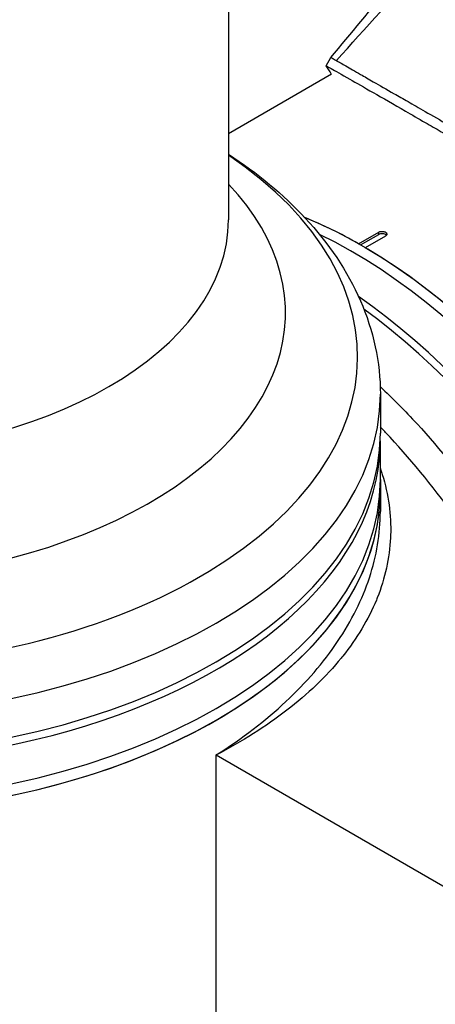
# Model space of a CAD drawing. Header units: millimetres. Extents: x 0 to 4378, y 0 to 2397.
# Tile 294 of 322: x 2654 to 2698, y 988 to 1092. Entities that reach past the tile are written whole.
import ezdxf

# ---------------------------------------------------------------- set-up
doc = ezdxf.new("R2010")
doc.units = ezdxf.units.MM
doc.header["$LTSCALE"] = 0.2
doc.layers.add('01_Object Line', color=4, linetype='Continuous')

# ---------------------------------------------------------------- blocks, each defined once
blk = doc.blocks.new('A$C92b2c99e')
for p, q in [((-61.93, 499.57), (-61.93, 211.32)), ((-51.64, 227.54), (-51.14, 228.4)), ((-61.93, 220.42), (-51.09, 226.68)), ((-51.1, 226.69), (-51.09, 226.68)), ((-48.22, 208.79), (-46.1, 210.01)), ((-48.01, 208.67), (-46.1, 209.77)), ((-45.4, 209.61), (-47.52, 208.38)), ((-46.1, 209.77), (-46.1, 210.01)), ((-45.93, 192.95), (-45.93, 188.87)), ((-45.93, 183.97), (-45.93, 188.05)), ((-45.93, 183.97), (-45.93, 182.74)), ((-45.93, 182.74), (-45.93, 180.62)), ((-51.23, 163.83), (-51.23, 163.83)), ((-50.76, 164.35), (-50.76, 164.35)), ((-63.22, 103.38), (-63.22, 154.98)), ((-63.22, 154.98), (-18.53, 129.18))]:
    blk.add_line(p, q)
for centre, major_axis, start_param, end_param in [((-104.93, 196.87), (56.6, 0), 2.433675, 6.991103), ((-104.93, 201.52), (49, 0), 2.641527, 6.783251), ((-47.87, 160.41), (-29.5, 51.1), 5.506262, 5.642513), ((-47.87, 160.41), (29.5, -51.1), 0, 2.500921), ((-104.93, 211.32), (43, 0), 3.141593, 6.283185), ((-48.93, 159.8), (29.5, -51.1), 0, 2.437853), ((-48.93, 159.8), (29.5, -51.1), 0, 2.437853), ((-45.75, 209.56), (-0.5, 0), 3.580142, 5.497787), ((-47.87, 160.41), (29.5, -51.1), 0, 2.34772), ((-52.47, 157.76), (29.5, -51.1), 6.2712, 8.537462), ((-53.17, 157.35), (29.5, -51.1), 0, 2.223798), ((-104.93, 192.95), (59, 0), 3.141593, 6.283185), ((-104.93, 188.87), (59, 0), 3.141593, 6.283185), ((-104.93, 188.05), (59, 0), 3.129608, 6.29517), ((-104.93, 183.97), (59, 0), 3.141593, 6.283185), ((-104.93, 183.97), (59, 0), 3.141593, 6.283185), ((-104.93, 182.74), (59, 0), 3.141593, 6.283185), ((-104.93, 182.74), (59, 0), 3.935465, 6.283185), ((-69.23, 148.08), (-27.5, 47.63), 4.902585, 4.902589), ((-69.58, 147.88), (27.25, -47.2), 1.753181, 1.75319), ((-69.58, 147.88), (-21.65, 37.51), 4.827155, 4.827157)]:
    blk.add_ellipse(centre, major_axis=major_axis, ratio=0.57735, start_param=start_param, end_param=end_param)
for points in [[(-51.14, 228.4), (-46.93, 233.47), (-42.66, 238.56), (-38.33, 243.7)], [(-50.56, 228.08), (-47.5, 231.51), (-44.37, 234.94), (-41.14, 238.36)], [(-51.1, 226.69), (-51.28, 226.97), (-51.46, 227.25), (-51.64, 227.54)]]:
    blk.add_open_spline(points, degree=3)
for points, knots in [([(-51.14, 228.4), (-51.14, 228.4), (-51.13, 228.4), (-51.09, 228.38), (-51.03, 228.35), (-50.89, 228.27), (-50.84, 228.24), (-50.74, 228.18), (-50.71, 228.16), (-50.65, 228.13), (-50.64, 228.12), (-50.6, 228.1), (-50.58, 228.09), (-50.56, 228.08)], [-0.9883084, -0.9883084, -0.9883084, -0.9883084, -0.8079859, -0.8079859, -0.4041053, -0.4041053, -0.2021492, -0.2021492, -0.1011954, -0.1011954, -0.0507175, -0.0507175, 0, 0, 0, 0]), ([(-50.56, 228.08), (-50.56, 228.08), (-50.55, 228.07), (-50.53, 228.06), (-50.52, 228.06), (-50.49, 228.04), (-50.48, 228.03), (-50.43, 228), (-50.39, 227.98), (-50.28, 227.92), (-50.21, 227.88), (-49.95, 227.74), (-49.77, 227.63), (-49.13, 227.27), (-48.62, 226.97), (-47.61, 226.39), (-47.16, 226.14), (-46.02, 225.48), (-45.29, 225.06), (-44.01, 224.33), (-43.53, 224.05), (-42.74, 223.6), (-42.46, 223.44), (-41.86, 223.1), (-41.55, 222.91), (-40.45, 222.28), (-39.63, 221.81), (-37.91, 220.82), (-37.03, 220.31), (-35.17, 219.24), (-34.21, 218.69), (-32.22, 217.53), (-31.19, 216.94), (-29.86, 216.17), (-29.59, 216.02), (-28.79, 215.55), (-28.24, 215.23), (-27.13, 214.59), (-26.56, 214.26), (-25.45, 213.62), (-24.91, 213.3), (-23.34, 212.39), (-22.3, 211.79), (-20.33, 210.65), (-19.4, 210.11), (-17.65, 209.09), (-16.83, 208.61), (-15.82, 208.03), (-15.64, 207.92), (-15.16, 207.64), (-14.85, 207.46), (-13.88, 206.9), (-13.22, 206.51), (-11.38, 205.44), (-10.21, 204.76), (-7.28, 203.06), (-5.52, 202.04), (-2.9, 200.52), (-2.03, 200.01), (-0.94, 199.38), (-0.72, 199.25), (-0.18, 198.94), (0.14, 198.75), (0.63, 198.47), (0.79, 198.37), (1.03, 198.23), (1.12, 198.19), (1.32, 198.07), (1.41, 198.01), (1.44, 198)], [-1.691817, -1.691817, -1.691817, -1.691817, -1.685693, -1.685693, -1.681725, -1.681725, -1.673789, -1.673789, -1.657916, -1.657916, -1.626174, -1.626174, -1.562675, -1.562675, -1.435698, -1.435698, -1.351034, -1.351034, -1.238185, -1.238185, -1.174022, -1.174022, -1.139664, -1.139664, -1.103057, -1.103057, -1.015385, -1.015385, -0.929461, -0.929461, -0.843958, -0.843958, -0.758525, -0.758525, -0.737003, -0.737003, -0.694304, -0.694304, -0.650672, -0.650672, -0.610004, -0.610004, -0.533695, -0.533695, -0.466986, -0.466986, -0.408715, -0.408715, -0.396001, -0.396001, -0.374521, -0.374521, -0.328153, -0.328153, -0.246913, -0.246913, -0.125005, -0.125005, -0.064057, -0.064057, -0.04882, -0.04882, -0.025982, -0.025982, -0.014544, -0.014544, -0.008825, -0.008825, -0.000001, -0.000001, -0.000001, -0.000001]), ([(-51.64, 227.54), (-51.64, 227.54), (-51.62, 227.53), (-51.48, 227.45), (-51.33, 227.36), (-50.69, 227), (-50.05, 226.64), (-47.8, 225.35), (-45.86, 224.24), (-42.62, 222.38), (-41.93, 221.98), (-40.67, 221.25), (-40.1, 220.93), (-39.08, 220.34), (-38.63, 220.08), (-37.47, 219.41), (-36.75, 219), (-35.27, 218.14), (-34.51, 217.7), (-33.72, 217.25)], [2.213236, 2.213236, 2.213236, 2.213236, 2.327177, 2.327177, 2.51121, 2.51121, 2.83327, 2.83327, 3.318061, 3.318061, 3.439024, 3.439024, 3.529698, 3.529698, 3.597738, 3.597738, 3.699741, 3.699741, 3.801674, 3.801674, 3.801674, 3.801674]), ([(-61.93, 218.23), (-58.87, 216.23), (-56.14, 213.98), (-51.38, 208.86), (-49.4, 205.94), (-46.67, 199.67), (-45.93, 196.31), (-45.93, 192.95)], [6.3449342, 6.3449342, 6.3449342, 6.3449342, 6.5761997, 6.5761997, 6.8223916, 6.8223916, 7.0685835, 7.0685835, 7.0685835, 7.0685835]), ([(-46.1, 210.01), (-46.06, 210.04), (-46.02, 210.06), (-45.97, 210.07), (-45.92, 210.08), (-45.86, 210.09), (-45.81, 210.1), (-45.75, 210.1), (-45.69, 210.1), (-45.64, 210.09), (-45.58, 210.09), (-45.53, 210.07), (-45.48, 210.06), (-45.45, 210.04), (-45.42, 210.03), (-45.4, 210.02), (-45.36, 209.99), (-45.32, 209.97), (-45.3, 209.94), (-45.27, 209.91), (-45.26, 209.87), (-45.25, 209.84), (-45.25, 209.81), (-45.25, 209.78), (-45.26, 209.75), (-45.28, 209.71), (-45.3, 209.68), (-45.33, 209.66), (-45.35, 209.64), (-45.37, 209.62), (-45.4, 209.61)], [0, 0, 0, 0, 0.107468, 0.107468, 0.107468, 0.214935, 0.214935, 0.214935, 0.322405, 0.322405, 0.322405, 0.429877, 0.429877, 0.429877, 0.5, 0.5, 0.5, 0.607468, 0.607468, 0.607468, 0.714935, 0.714935, 0.714935, 0.822405, 0.822405, 0.822405, 0.929877, 0.929877, 0.929877, 1, 1, 1, 1]), ([(-45.95, 193.76), (-44.63, 192.52), (-43.33, 191.2), (-42.07, 189.84), (-39.6, 187.15), (-37.26, 184.25), (-35.06, 181.16), (-32.86, 178.06), (-30.8, 174.74), (-28.98, 171.35), (-27.15, 167.97), (-25.53, 164.48), (-24.13, 160.9), (-22.73, 157.31), (-21.58, 153.69), (-20.69, 150.11), (-19.81, 146.53), (-19.17, 142.94), (-18.81, 139.41), (-18.45, 135.89), (-18.35, 132.42), (-18.53, 129.18)], [0.5931978, 0.5931978, 0.5931978, 0.5931978, 0.6249765, 0.6249765, 0.6249765, 0.6874677, 0.6874677, 0.6874677, 0.7499624, 0.7499624, 0.7499624, 0.8124623, 0.8124623, 0.8124623, 0.8749687, 0.8749687, 0.8749687, 0.9375, 0.9375, 0.9375, 1, 1, 1, 1]), ([(-18.53, 129.18), (-18.88, 135.38), (-20.19, 142.18), (-22.36, 149.08), (-22.39, 149.16), (-22.41, 149.25), (-22.44, 149.33), (-23.52, 152.71), (-24.81, 156.16), (-26.31, 159.6), (-27.87, 163.15), (-29.61, 166.63), (-31.56, 170.03), (-31.62, 170.15), (-31.69, 170.26), (-31.75, 170.38), (-33.66, 173.68), (-35.77, 176.94), (-38.01, 180), (-38.07, 180.09), (-38.14, 180.19), (-38.21, 180.28), (-40.48, 183.36), (-42.87, 186.25), (-45.38, 188.94), (-45.44, 189), (-45.49, 189.06), (-45.54, 189.11), (-45.67, 189.25), (-45.8, 189.39), (-45.93, 189.53)], [0, 0, 0, 0, 0.1234682, 0.1234682, 0.1234682, 0.125, 0.125, 0.125, 0.1854836, 0.1854836, 0.1854836, 0.2478794, 0.2478794, 0.2478794, 0.25, 0.25, 0.25, 0.3106171, 0.3106171, 0.3106171, 0.3125, 0.3125, 0.3125, 0.3737034, 0.3737034, 0.3737034, 0.375, 0.375, 0.375, 0.3781599, 0.3781599, 0.3781599, 0.3781599]), ([(-45.93, 185.15), (-45.89, 185.02), (-45.84, 184.89), (-45.8, 184.76), (-45.78, 184.68), (-45.75, 184.6), (-45.73, 184.52), (-45.07, 182.38), (-44.78, 180.24), (-44.85, 178.11), (-44.85, 178.02), (-44.86, 177.94), (-44.86, 177.85), (-44.96, 175.72), (-45.44, 173.58), (-46.25, 171.53), (-46.29, 171.45), (-46.32, 171.37), (-46.35, 171.29), (-47.2, 169.24), (-48.38, 167.27), (-49.9, 165.38), (-49.95, 165.31), (-50, 165.25), (-50.06, 165.18), (-50.85, 164.21), (-51.73, 163.25), (-52.69, 162.33), (-53.65, 161.42), (-54.68, 160.54), (-55.78, 159.69), (-57.99, 157.98), (-60.48, 156.41), (-63.22, 154.98)], [0.6837469, 0.6837469, 0.6837469, 0.6837469, 0.6875, 0.6875, 0.6875, 0.6897468, 0.6897468, 0.6897468, 0.75, 0.75, 0.75, 0.7524879, 0.7524879, 0.7524879, 0.8125, 0.8125, 0.8125, 0.8149217, 0.8149217, 0.8149217, 0.875, 0.875, 0.875, 0.8770602, 0.8770602, 0.8770602, 0.9078721, 0.9078721, 0.9078721, 0.9384902, 0.9384902, 0.9384902, 1, 1, 1, 1]), ([(-63.22, 154.98), (-60.5, 156.7), (-58.03, 158.6), (-55.89, 160.6), (-54.82, 161.59), (-53.83, 162.62), (-52.92, 163.67), (-52.01, 164.73), (-51.17, 165.82), (-50.43, 166.92), (-48.95, 169.11), (-47.84, 171.35), (-47.08, 173.64), (-46.33, 175.93), (-45.94, 178.29), (-45.93, 180.59), (-45.93, 180.6), (-45.93, 180.61), (-45.93, 180.62)], [0, 0, 0, 0, 0.0625, 0.0625, 0.0625, 0.0937607, 0.0937607, 0.0937607, 0.125, 0.125, 0.125, 0.1875, 0.1875, 0.1875, 0.25, 0.25, 0.25, 0.2502115, 0.2502115, 0.2502115, 0.2502115]), ([(-53.7, 88.05), (-53.7, 88.06), (-53.73, 88.07), (-53.81, 88.12), (-53.85, 88.15), (-53.97, 88.22), (-54.08, 88.29), (-54.44, 88.5), (-54.76, 88.69), (-55.91, 89.37), (-56.95, 89.98), (-59.07, 91.21), (-60.02, 91.77), (-62.1, 92.97), (-62.95, 93.47), (-63.29, 93.67), (-63.35, 93.7), (-63.59, 93.85), (-63.78, 93.95), (-64.73, 94.51), (-65.56, 95), (-67.43, 96.09), (-68.47, 96.7), (-70.07, 97.63), (-70.57, 97.92), (-71.24, 98.32), (-71.4, 98.41), (-71.73, 98.6), (-71.89, 98.7), (-72.39, 98.99), (-72.75, 99.19), (-73.77, 99.79), (-74.45, 100.18), (-76.76, 101.52), (-78.45, 102.5), (-81.04, 104), (-81.91, 104.5), (-83.25, 105.27), (-83.7, 105.53), (-85.12, 106.35), (-86.08, 106.91), (-88.01, 108.03), (-88.96, 108.57), (-90.86, 109.68), (-91.81, 110.23), (-93.71, 111.32), (-94.65, 111.87), (-99.28, 114.53), (-103.11, 116.74), (-108.71, 119.97), (-110.39, 120.94), (-115.08, 123.64), (-118.11, 125.38), (-125.73, 129.77), (-130.31, 132.4), (-135.83, 135.59), (-136.92, 136.21), (-138.8, 137.3), (-139.6, 137.76), (-140.97, 138.55), (-141.55, 138.88), (-142.99, 139.71), (-143.83, 140.2), (-145.48, 141.15), (-146.29, 141.62), (-147.08, 142.07)], [0.000001, 0.000001, 0.000001, 0.000001, 0.020999, 0.020999, 0.03362, 0.03362, 0.058853, 0.058853, 0.10929, 0.10929, 0.210139, 0.210139, 0.277387, 0.277387, 0.343259, 0.343259, 0.357255, 0.357255, 0.400141, 0.400141, 0.572106, 0.572106, 0.758153, 0.758153, 0.839265, 0.839265, 0.865124, 0.865124, 0.885821, 0.885821, 0.936976, 0.936976, 1.031169, 1.031169, 1.255712, 1.255712, 1.367089, 1.367089, 1.423303, 1.423303, 1.543936, 1.543936, 1.662482, 1.662482, 1.779397, 1.779397, 1.892284, 1.892284, 2.327177, 2.327177, 2.51121, 2.51121, 2.83327, 2.83327, 3.318061, 3.318061, 3.439024, 3.439024, 3.529698, 3.529698, 3.597738, 3.597738, 3.699741, 3.699741, 3.801674, 3.801674, 3.801674, 3.801674])]:
    blk.add_open_spline(points, degree=3, knots=knots)

msp = doc.modelspace()

# ---------------------------------------------------------------- block references
at = {"layer": '01_Object Line'}
msp.add_blockref('A$C92b2c99e', (2737.807, 859.146), dxfattribs=at)

doc.saveas('drawing.dxf')
